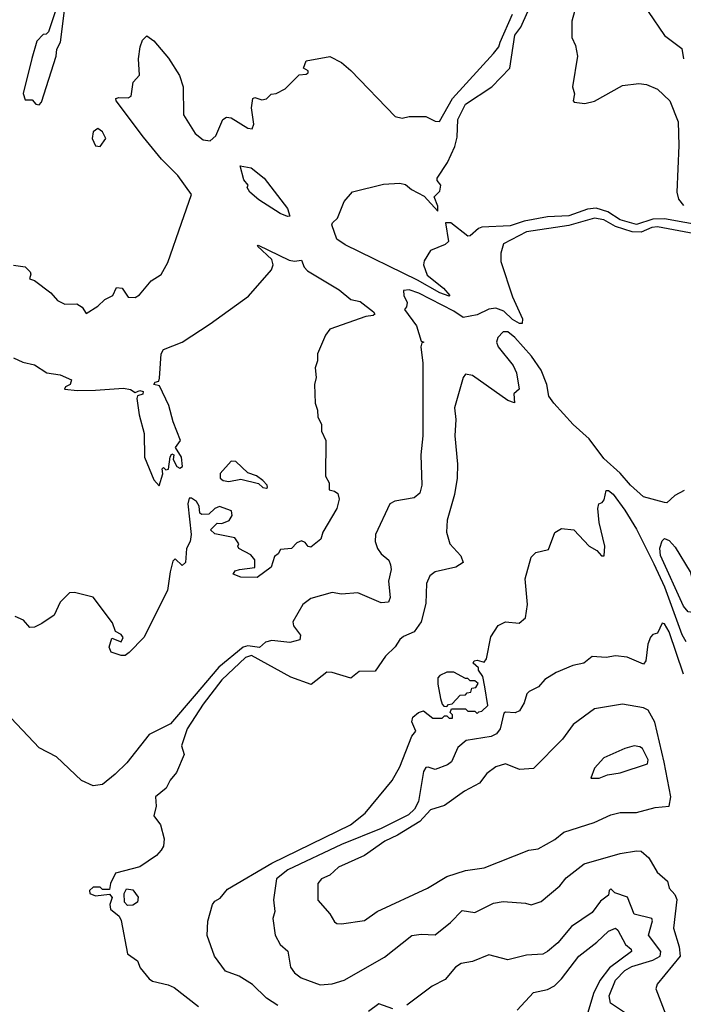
# Model space of a CAD drawing. Extents: x 1552033 to 1694788, y 811965 to 917215.
# Tile 324 of 632: x 1622872 to 1625705, y 883639 to 887841. Entities that reach past the tile are written whole.
import ezdxf

# ---------------------------------------------------------------- set-up
doc = ezdxf.new("R2010")
doc.units = 0

msp = doc.modelspace()

# ---------------------------------------------------------------- linework, layer by layer
at = {"layer": '0CON20XD'}
for points in [[(1623022.5, 887875), (1622995, 887790), (1622985, 887780), (1622971.7, 887778.3), (1622945, 887750), (1622923.8, 887676.2), (1622886.4, 887526.4), (1622895, 887500), (1622925, 887500), (1622940.7, 887480.7), (1622955, 887477.5), (1622965, 887490), (1623026.9, 887685), (1623030, 887715), (1623045.4, 887745), (1623076.4, 887985)], [(1624705, 886661.9), (1624665, 886675.3), (1624570.2, 886730.2), (1624260.5, 886880.5), (1624226.1, 886905), (1624204.3, 886965.7), (1624206.7, 886975), (1624228.8, 886995), (1624256.7, 887065), (1624292.7, 887107.3), (1624425, 887139.2), (1624494.2, 887144.2), (1624518.6, 887138.6), (1624545, 887116.7), (1624598.6, 887088.6), (1624656.2, 887023.8), (1624657.1, 887045), (1624641.2, 887085), (1624665, 887110), (1624670, 887135), (1624653.3, 887155), (1624654.2, 887165), (1624698.6, 887231.4), (1624729.4, 887300.6), (1624739.4, 887340.6), (1624741.9, 887415), (1624775, 887480.9), (1624887.5, 887555), (1624963.9, 887635), (1624984.8, 887775), (1625010.7, 887809.3), (1625070.4, 887945)], [(1625247.5, 887902.5), (1625229.5, 887835), (1625229.4, 887765), (1625245, 887730.8), (1625253.2, 887685), (1625232.3, 887555), (1625240, 887525), (1625233.8, 887495), (1625239.3, 887489.3), (1625285, 887484), (1625325, 887493.8), (1625445, 887560), (1625515, 887569.4), (1625547.5, 887565), (1625595, 887544.2), (1625646.9, 887495), (1625682.9, 887405), (1625686, 887305), (1625677.3, 887105), (1625684.6, 887075), (1625705, 887047.9)], [(1622845, 886793.5), (1622895, 886786), (1622915.7, 886765), (1622919.2, 886755), (1622914, 886735), (1622935, 886728.8), (1623005, 886675.8), (1623032.7, 886642.7), (1623065, 886626.8), (1623115, 886628.5), (1623138.6, 886615), (1623155, 886587.5), (1623205, 886618.9), (1623235, 886647.6), (1623269.2, 886665), (1623285, 886698.8), (1623308.8, 886695), (1623335, 886656.7), (1623365, 886656.2), (1623382.7, 886667.3), (1623433.2, 886726.8), (1623475, 886753.8), (1623504.5, 886805), (1623562.4, 886972.4), (1623605.2, 887095), (1623546.3, 887176.3), (1623476.7, 887246.7), (1623400.6, 887340.6), (1623283.6, 887495), (1623282, 887505), (1623295, 887510), (1623335, 887508), (1623348, 887515), (1623355.8, 887575), (1623382.5, 887605), (1623379.5, 887675), (1623385.7, 887725), (1623395.6, 887754.4), (1623415, 887772), (1623445, 887751.4), (1623506.6, 887676.6), (1623553.7, 887603.7), (1623569.4, 887555), (1623570.9, 887435), (1623621, 887355), (1623655, 887328.6), (1623685.4, 887325), (1623708.4, 887345), (1623738.2, 887415), (1623755, 887425.5), (1623775, 887422.3), (1623845, 887378.9), (1623864.2, 887375.8), (1623870.5, 887395), (1623861.5, 887465), (1623867.5, 887505), (1623875, 887510), (1623905, 887499.4), (1623925, 887503.1), (1623945, 887524), (1623966.1, 887526.1), (1624005, 887545.7), (1624065, 887606.7), (1624095, 887608.8), (1624103.3, 887615), (1624102.5, 887622.5), (1624083.3, 887635), (1624094.1, 887665.9), (1624195, 887683.8), (1624245, 887658.1), (1624285, 887624.5), (1624475, 887428.2), (1624505, 887420.8), (1624535, 887428.6), (1624605, 887428.6), (1624645, 887407.8), (1624663.4, 887406.6), (1624718.8, 887505), (1624895, 887696.6), (1624916.5, 887725), (1624923.2, 887745), (1624975.1, 887865)], [(1625555, 887876.2), (1625625, 887773.8), (1625698.6, 887718.6), (1625705.3, 887675)], [(1623215, 887300), (1623238.8, 887335), (1623225, 887363.3), (1623205, 887376.7), (1623185, 887362.5), (1623181.2, 887335), (1623195, 887302.5), (1623215, 887300)], [(1624015, 887000.8), (1623983.8, 887013.8), (1623892.4, 887072.4), (1623854, 887105), (1623843.3, 887125), (1623846.7, 887135), (1623827.9, 887157.9), (1623812.3, 887217.7), (1623859.4, 887209.4), (1623915, 887164.6), (1624015.5, 887035), (1624025, 887003.3), (1624015, 887000.8)], [(1625885, 886944.9), (1625625, 886991.2), (1625575, 886990.4), (1625505, 886967.6), (1625435, 886987.5), (1625381.8, 887021.8), (1625333.3, 887036.7), (1625295, 887032.1), (1625216.3, 887003.7), (1625125, 886999.9), (1625025, 886981.9), (1624965, 886962.3), (1624844.1, 886955.9), (1624829.8, 886950.2), (1624795, 886919.1), (1624785, 886917.8), (1624712, 886975), (1624690, 886975), (1624702, 886895), (1624688.5, 886881.5), (1624625, 886856.7), (1624597.8, 886812.2), (1624595.3, 886794.7), (1624611.5, 886751.5), (1624681.1, 886695), (1624708.1, 886665), (1624705, 886661.9)], [(1625875, 886904.4), (1625595, 886957.4), (1625569.8, 886955), (1625525, 886935.1), (1625486, 886936), (1625415, 886958.1), (1625365, 886987.7), (1625325, 886994.2), (1625216.6, 886963.4), (1625035, 886936.2), (1624936.7, 886885), (1624926.2, 886845), (1624925, 886810), (1624975, 886658.2), (1625018.2, 886565), (1625016.2, 886545), (1625005.6, 886544.4), (1624975, 886562.5), (1624937.9, 886597.9), (1624905, 886609.8), (1624875, 886606.2), (1624825, 886582.5), (1624765, 886570.7), (1624725, 886597.4), (1624575, 886674.7), (1624535, 886688.5), (1624510, 886685), (1624512, 886665), (1624526.1, 886633.9), (1624523.6, 886616.4), (1624513.8, 886605), (1624566.2, 886535), (1624585, 886470), (1624596.7, 886465), (1624588.3, 886461.7), (1624584.6, 886445.4), (1624592.3, 886375), (1624592.2, 886065), (1624584.1, 885985), (1624587.8, 885855), (1624579.3, 885820.7), (1624555, 885800.8), (1624473.2, 885786.8), (1624451.4, 885775), (1624390.9, 885645), (1624389.4, 885615), (1624398.9, 885585), (1624415, 885561.4), (1624448, 885535), (1624454.4, 885515), (1624456.9, 885495), (1624446.4, 885445), (1624453.8, 885376.2), (1624445.6, 885355), (1624415, 885353.1), (1624315, 885395.2), (1624245, 885390.2), (1624205, 885396.3), (1624115, 885371.2), (1624080, 885345), (1624038.1, 885271.9), (1624040, 885255), (1624071.1, 885215), (1624068, 885195), (1624025, 885184.1), (1623948.3, 885191.7), (1623921.2, 885185), (1623895, 885162.3), (1623845, 885169.4), (1623825, 885163.2), (1623722.4, 885077.6), (1623616.7, 884955), (1623515, 884836.2), (1623425, 884791.2), (1623329.6, 884670.4), (1623278.8, 884621.2), (1623225, 884578), (1623185, 884571.2), (1623135, 884594.3), (1623028.8, 884695), (1622955, 884734), (1622835, 884860.4)], [(1622845, 886398.6), (1622885, 886379.2), (1622935, 886368.8), (1622987.5, 886335), (1623045, 886326), (1623092.5, 886305), (1623086.7, 886285), (1623067.5, 886275), (1623062.5, 886265), (1623118.6, 886258.6), (1623195, 886261), (1623315, 886268.4), (1623345, 886263.4), (1623365, 886250.2), (1623385, 886258.5), (1623398.5, 886255), (1623397.3, 886242.7), (1623375, 886235.5), (1623372, 886225), (1623382.3, 886155), (1623403.7, 886075), (1623403.8, 885975), (1623445, 885877.5), (1623467.5, 885852.5), (1623483, 885903), (1623480, 885925), (1623485, 885930), (1623495, 885920), (1623507, 885923), (1623513.6, 885976.4), (1623521.7, 885988.3), (1623530, 885985), (1623527.5, 885965), (1623542.5, 885935), (1623555, 885927.5), (1623566.7, 885935), (1623562.5, 885975), (1623537.5, 886015), (1623558.8, 886045), (1623526.5, 886125), (1623508.8, 886195), (1623468.4, 886278.4), (1623444.8, 886285), (1623450, 886295), (1623465, 886299.2), (1623468.9, 886311.1), (1623475, 886415.8), (1623485, 886433.8), (1623565, 886465.1), (1623685, 886543.9), (1623848.6, 886661.4), (1623946.7, 886773.3), (1623953.5, 886795), (1623947.5, 886817.5), (1623886.2, 886875), (1623890.3, 886879.7), (1624022.1, 886815), (1624045, 886810.7), (1624074.6, 886814.6), (1624085.5, 886785.5), (1624100.1, 886770.1), (1624235, 886687.8), (1624285, 886647.3), (1624325, 886638.7), (1624381.9, 886595), (1624388, 886585), (1624380.8, 886579.2), (1624350, 886575), (1624195, 886521.2), (1624176.7, 886495), (1624143.3, 886415), (1624142.5, 886385), (1624132.5, 886355), (1624136.7, 886315), (1624130, 886285), (1624132.5, 886205), (1624143.3, 886175), (1624143.8, 886145), (1624160, 886115), (1624160, 886085), (1624178.8, 886045), (1624177, 885893), (1624192.5, 885865), (1624192.5, 885835), (1624215, 885830), (1624229.5, 885819.5), (1624235.8, 885795.8), (1624225.6, 885755), (1624166, 885655), (1624157.1, 885625), (1624115, 885590), (1624103, 885593), (1624090, 885610), (1624075, 885616.7), (1624055, 885608.8), (1624032.5, 885585), (1623985, 885580), (1623975, 885562.5), (1623959.3, 885550.7), (1623945.7, 885505), (1623885, 885460.6), (1623815, 885462.5), (1623782.5, 885475), (1623791.2, 885488.8), (1623810, 885495), (1623875, 885503.3), (1623875.7, 885535.7), (1623858.1, 885558.1), (1623807.5, 885585), (1623802.5, 885595), (1623807.5, 885605), (1623790, 885630), (1623705, 885646.7), (1623686.7, 885665), (1623715, 885692.5), (1623735, 885691.2), (1623765.7, 885704.3), (1623778.8, 885725), (1623776.2, 885745), (1623725, 885764), (1623704, 885756), (1623679.5, 885730.5), (1623649.5, 885729.5), (1623640, 885735), (1623638, 885765), (1623626.2, 885785), (1623605, 885800), (1623595, 885800), (1623588.8, 885775), (1623603.3, 885645), (1623598.8, 885615), (1623583.3, 885585), (1623578.8, 885525), (1623565, 885512.5), (1623535, 885540), (1623525, 885530), (1623514.2, 885485), (1623502, 885405), (1623401.2, 885205), (1623339.3, 885140.7), (1623321.7, 885128.3), (1623305, 885127.5), (1623261.7, 885141.7), (1623253.6, 885163.6), (1623265, 885202.5), (1623305, 885186.7), (1623313.8, 885205), (1623305, 885218), (1623280.8, 885230.8), (1623267.7, 885267.7), (1623185, 885376.4), (1623105, 885397.3), (1623084.1, 885395.9), (1623044, 885355), (1623019.3, 885300.7), (1622965.9, 885264.1), (1622935, 885248.8), (1622915, 885247.5), (1622888.3, 885278.3), (1622852.5, 885295)], [(1625707.8, 885832.2), (1625668.6, 885811.4), (1625635, 885780), (1625625, 885781.2), (1625535, 885805.8), (1625479.1, 885855), (1625435.8, 885905.8), (1625365, 885968.7), (1625303, 886053), (1625235, 886114), (1625151.4, 886205), (1625130, 886235), (1625122.5, 886285), (1625098.5, 886345), (1625055.9, 886405), (1624985, 886484.4), (1624955, 886509.1), (1624935, 886508.9), (1624913.5, 886485), (1624906.8, 886465), (1624914.1, 886445), (1624977.7, 886365), (1624992, 886335), (1625003.8, 886265), (1624981.2, 886245), (1624983.6, 886206.4), (1624955, 886216.2), (1624805, 886322.8), (1624775, 886328.6), (1624764.2, 886315), (1624727.5, 886185), (1624734, 886135), (1624729.4, 886065), (1624740.8, 885945), (1624738.6, 885885), (1624728.1, 885815), (1624696.9, 885705), (1624693.3, 885655), (1624707.5, 885605), (1624755, 885553.8), (1624764.3, 885525), (1624732.9, 885505), (1624645, 885484.9), (1624622.1, 885467.9), (1624608.9, 885435), (1624605, 885350), (1624585, 885271.9), (1624555, 885228.9), (1624510.7, 885209.3), (1624495, 885196), (1624474.3, 885165.7), (1624433.8, 885125), (1624389.2, 885060.8), (1624320.5, 885059.5), (1624285, 885031.2), (1624205, 885055.6), (1624183, 885057), (1624115.3, 885004.7), (1624029.5, 885035), (1623861.7, 885128.3), (1623835, 885119.2), (1623735, 885024.5), (1623655, 884920), (1623586, 884815), (1623562.7, 884742.7), (1623573.9, 884705), (1623541.6, 884628.4), (1623514.2, 884595.7), (1623497.6, 884562.4), (1623452.1, 884525), (1623453.8, 884485), (1623443.9, 884443.9), (1623473.3, 884405), (1623488.8, 884345), (1623485.8, 884315), (1623475, 884296.7), (1623455, 884274), (1623385, 884226.7), (1623280.7, 884199.3), (1623260, 884155), (1623255, 884130), (1623225, 884130), (1623215, 884140), (1623185, 884140), (1623170, 884125), (1623171.7, 884111.7), (1623195, 884102.5), (1623255, 884110), (1623266.7, 884095), (1623256.2, 884065), (1623258.8, 884045), (1623295.6, 884015.6), (1623305, 883997.5), (1623331.4, 883855), (1623374, 883825), (1623385.7, 883795.7), (1623425, 883748), (1623437.9, 883737.9), (1623505, 883722.9), (1623531.1, 883711.1), (1623635, 883630)], [(1623925, 885842.5), (1623930, 885845), (1623927.5, 885855), (1623910, 885875), (1623882.5, 885895), (1623845, 885908), (1623793.8, 885956.2), (1623775, 885956.7), (1623727.5, 885905), (1623727.5, 885885), (1623740, 885875), (1623765, 885871.2), (1623815, 885880), (1623891.7, 885861.7), (1623910, 885845), (1623925, 885842.5)], [(1623974.3, 883635), (1623925.9, 883665.9), (1623865, 883723.3), (1623808.9, 883758.9), (1623750.9, 883780.9), (1623703.3, 883845), (1623672.5, 883932.5), (1623674.6, 883994.6), (1623694.6, 884065), (1623705, 884079.4), (1623727.3, 884092.7), (1623758.7, 884131.4), (1623947.9, 884242.1), (1624284, 884405), (1624346.2, 884455), (1624461.2, 884595), (1624495, 884652.5), (1624545.7, 884784.3), (1624563.3, 884805), (1624546.2, 884845), (1624550, 884865), (1624573.8, 884885), (1624595, 884892.5), (1624635, 884860), (1624675, 884860), (1624685, 884870), (1624695, 884870), (1624705, 884860), (1624720, 884860), (1624720, 884875), (1624710, 884885), (1624715, 884900), (1624775, 884900), (1624785, 884890), (1624815, 884890), (1624825, 884880), (1624831.7, 884888.3), (1624845, 884890), (1624870, 884915), (1624857.5, 884995), (1624848.3, 885038.3), (1624830, 885065), (1624830, 885075), (1624807.5, 885095), (1624812.5, 885105), (1624825, 885107.5), (1624855, 885100), (1624865, 885113.3), (1624882.4, 885207.6), (1624915, 885256.7), (1624945, 885271.4), (1625003.4, 885266.6), (1625030.6, 885289.4), (1625039.4, 885345), (1625030, 885455), (1625055, 885547.5), (1625075, 885567.5), (1625129.5, 885580.5), (1625156.4, 885653.6), (1625185, 885670), (1625237.5, 885665), (1625303.3, 885595), (1625335, 885576.7), (1625355, 885553.3), (1625366.7, 885553.3), (1625370, 885595), (1625345.5, 885695), (1625340, 885755), (1625344.2, 885775.8), (1625358.8, 885781.2), (1625367.5, 885792.5), (1625375, 885832.5), (1625385, 885832), (1625405, 885816.1), (1625455, 885748.9), (1625505, 885666.7), (1625579.4, 885519.4), (1625625, 885421.1), (1625698.1, 885218.1), (1625715, 885188.2)], [(1625745, 885311.8), (1625725, 885314.2), (1625705, 885338.2), (1625607.5, 885555), (1625604.4, 885585.6), (1625615, 885618), (1625625, 885627.8), (1625645, 885618.4), (1625670.3, 885590.3), (1625733.9, 885485), (1625762.7, 885372.7), (1625761, 885335), (1625745, 885311.8)], [(1625705, 885048.2), (1625645, 885229.4), (1625625, 885263.8), (1625615, 885266.7), (1625595, 885223.3), (1625575, 885217.5), (1625564.4, 885205.6), (1625553.6, 885176.4), (1625545.3, 885104.7), (1625535, 885091.4), (1625465, 885121.5), (1625415, 885126.7), (1625375, 885120), (1625315, 885124), (1625280, 885095), (1625232.5, 885085), (1625161.2, 885055), (1625113.3, 885025), (1625086.2, 884995), (1625046, 884974), (1625036.9, 884965), (1625024.6, 884925.4), (1625005, 884891.4), (1624986.3, 884883.7), (1624945, 884886.5), (1624938.5, 884881.5), (1624923.1, 884815), (1624906.9, 884793.1), (1624885, 884783), (1624778.1, 884765), (1624742.2, 884735), (1624715.2, 884674.8), (1624698.7, 884661.3), (1624645, 884642), (1624615, 884652.1), (1624605, 884650), (1624595, 884632.5), (1624574.3, 884505), (1624557.5, 884472.5), (1624531.3, 884448.7), (1624415, 884390.1), (1624245, 884321.8), (1624016.5, 884213.5), (1623968.5, 884175), (1623955.5, 884085), (1623961.4, 884035), (1623952.2, 884005), (1623961.9, 883935), (1623984.2, 883895), (1624016.3, 883866.3), (1624028, 883798), (1624044.3, 883774.3), (1624073, 883753), (1624155, 883722.1), (1624205, 883726.9), (1624257.4, 883742.6), (1624428.8, 883841.2), (1624546.4, 883933.6), (1624585, 883939.1), (1624645, 883935.5), (1624710.8, 883989.2), (1624760.3, 884039.7), (1624815, 884031.1), (1624895, 884070.5), (1624935, 884078.5), (1625031.4, 884071.4), (1625055, 884064.2), (1625098.3, 884078.3), (1625177.1, 884145), (1625205, 884178.9), (1625281.1, 884238.9), (1625435, 884282.8), (1625505, 884294.6), (1625525, 884293.5), (1625557.1, 884265), (1625592.7, 884202.7), (1625637.5, 884165), (1625644.3, 884135), (1625668, 884108), (1625676.5, 884086.5), (1625662.8, 883965), (1625687.1, 883885), (1625691.8, 883845), (1625593.3, 883725), (1625586.9, 883705), (1625629.5, 883595)], [(1624695, 884910), (1624701.7, 884918.3), (1624718.3, 884921.7), (1624751.7, 884958.3), (1624775, 884960), (1624781.7, 884968.3), (1624798.3, 884971.7), (1624801.7, 884988.3), (1624818.3, 884991.7), (1624828.3, 885008.3), (1624815, 885020), (1624795, 885020), (1624785, 885030), (1624775, 885030), (1624725, 885057.5), (1624695, 885056.7), (1624665, 885042.5), (1624657, 885033), (1624656.7, 885005), (1624667.5, 884945), (1624675, 884920), (1624681.7, 884911.7), (1624695, 884910)], [(1624245, 883983.6), (1624343.1, 883996.9), (1624397.5, 884035), (1624612.5, 884135), (1624695, 884184.6), (1624775, 884210), (1624855, 884221.5), (1625045, 884297.3), (1625085, 884303.1), (1625156.7, 884343.3), (1625195, 884374.4), (1625324, 884416), (1625395, 884447.9), (1625435, 884458.2), (1625505, 884457.7), (1625585, 884480), (1625644.5, 884485.5), (1625651.9, 884525), (1625622.9, 884672.9), (1625583, 884843), (1625555, 884894.6), (1625535, 884904.7), (1625445, 884920), (1625325, 884900.8), (1625235, 884834.2), (1625188.9, 884771.1), (1625065, 884646.2), (1625005, 884641.5), (1624945, 884665.7), (1624905, 884653.1), (1624865.4, 884624.6), (1624835, 884583.6), (1624770.8, 884549.2), (1624685, 884488.2), (1624625, 884470), (1624580, 884420), (1624485, 884361.5), (1624430, 884335), (1624343.1, 884275), (1624232.7, 884225), (1624195, 884190.4), (1624160, 884175), (1624144.6, 884155), (1624143.8, 884083.8), (1624195, 884026.2), (1624215, 883991.4), (1624225, 883984.6), (1624245, 883983.6)], [(1625345, 884604.2), (1625380.7, 884619.3), (1625435, 884627.5), (1625552.5, 884665), (1625555, 884682.5), (1625530.5, 884730.5), (1625518.8, 884738.8), (1625495, 884742.5), (1625455, 884731.1), (1625365, 884691.4), (1625325, 884646.7), (1625310, 884605), (1625345, 884604.2)], [(1623331.6, 884061.6), (1623319.1, 884075), (1623317.6, 884112.4), (1623328.1, 884131.9), (1623355, 884128.2), (1623377.2, 884097.2), (1623375.2, 884074.8), (1623355, 884062.3), (1623331.6, 884061.6)], [(1625454.1, 883604.1), (1625394.1, 883644.1), (1625387.5, 883675), (1625415, 883742.9), (1625455, 883783.9), (1625485, 883801.3), (1625575, 883827.7), (1625605.8, 883845), (1625608.4, 883865), (1625555.9, 883935), (1625573.1, 883995), (1625570.6, 884005), (1625495, 884024.6), (1625466.4, 884096.4), (1625412.5, 884115), (1625395, 884132.5), (1625387.5, 884125), (1625386, 884105), (1625350.8, 884079.2), (1625315, 884031.5), (1625227.9, 883972.1), (1625168.8, 883901.2), (1625125.5, 883865), (1625105, 883853.6), (1625035, 883849.6), (1624955, 883829.2), (1624875, 883850), (1624805, 883822.5), (1624756.2, 883813.8), (1624732.7, 883797.3), (1624688, 883745), (1624632.7, 883717.3), (1624525, 883635.6)], [(1624995, 883614.7), (1625065, 883690), (1625125, 883702.4), (1625155, 883718.6), (1625185, 883747.5), (1625258.5, 883845), (1625335.7, 883904.3), (1625385, 883952.1), (1625415, 883964.3), (1625425, 883956), (1625458.2, 883895), (1625482.5, 883875), (1625483.1, 883865), (1625389, 883795), (1625349, 883741), (1625322, 883685), (1625297, 883605)], [(1624465, 883620), (1624405, 883642.2), (1624360.7, 883609.3)]]:
    msp.add_lwpolyline(points, dxfattribs=at)

doc.saveas('drawing.dxf')
